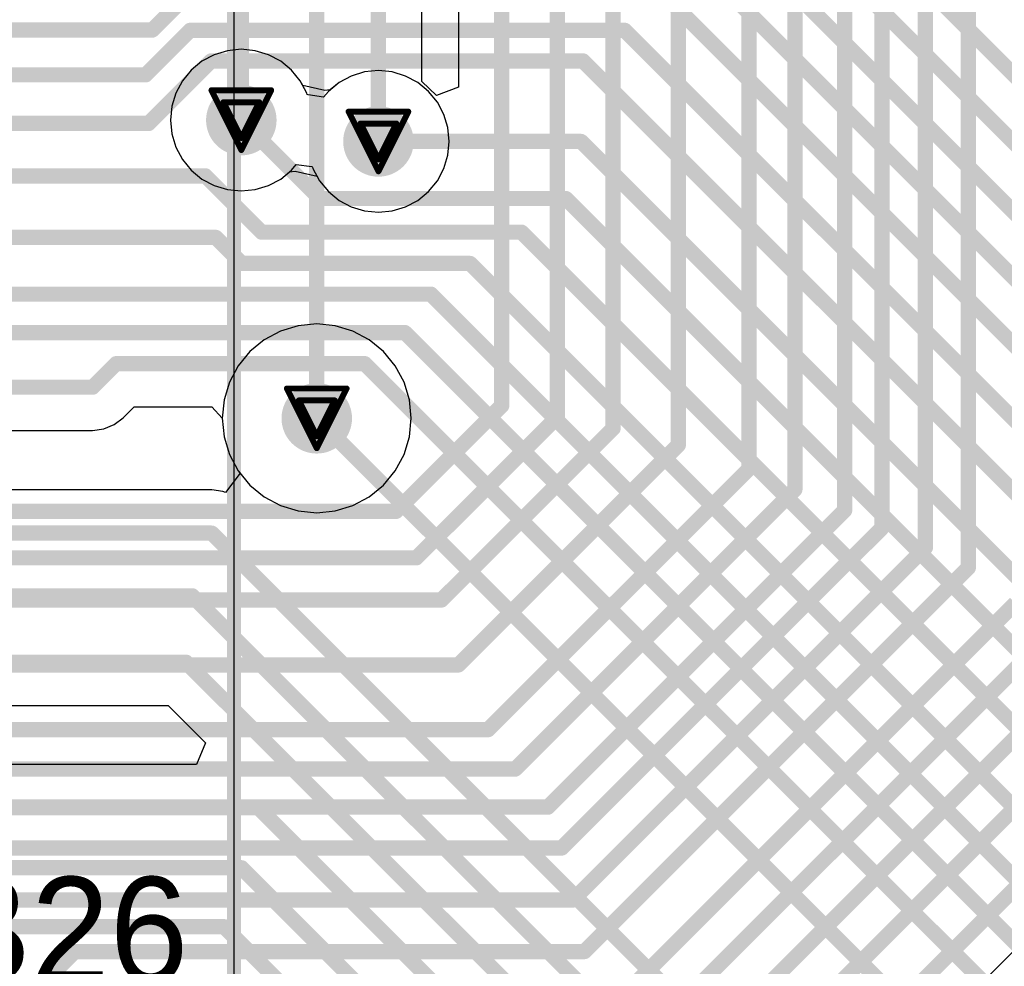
# Model space of a CAD drawing. Header units: millimetres. Extents: x 138 to 555, y 26 to 334.
# Tile 569 of 656: x 301 to 309.38, y 222.53 to 230.58. Entities that reach past the tile are written whole.
import ezdxf

# ---------------------------------------------------------------- set-up
doc = ezdxf.new("R2010")
doc.units = ezdxf.units.MM
for name, color, linetype in [('BottomLayer', 5, 'Continuous'), ('DrillDrawing', 1, 'Continuous'), ('Mechanical27', 56, 'Continuous'), ('MidLayer1', 16, 'Continuous'), ('MidLayer2', 76, 'Continuous'), ('MidLayer3', 90, 'Continuous'), ('MidLayer4', 156, 'Continuous'), ('MultiLayer', 9, 'Continuous'), ('TopLayer', 1, 'Continuous'), ('TopOverlay', 2, 'Continuous'), ('ViaHoleLayer', 16, 'Continuous')]:
    doc.layers.add(name, color=color, linetype=linetype)

# ---------------------------------------------------------------- blocks, each defined once
blk = doc.blocks.new('MOD_MB1263_943')
at = {"layer": 'Mechanical27', "const_width": 0.01}
blk.add_lwpolyline([(65, 78), (-55, 78)], dxfattribs=at)
at = {"layer": 'TopOverlay', "const_width": 0.12}
blk.add_lwpolyline([(65, 78), (-55, 78)], dxfattribs=at)

msp = doc.modelspace()

# ---------------------------------------------------------------- linework, layer by layer
at = {"layer": 'BottomLayer'}
for p, q in [((301.8777, 227.1956), (301.9696, 227.2875)), ((301.9696, 227.2875), (302.6329, 227.2875)), ((302.6329, 227.2875), (302.7207, 227.1907)), ((301.8014, 227.137), (301.8777, 227.1956)), ((302.7207, 227.1907), (302.7361, 227.0338)), ((300.8159, 227.0877), (301.6173, 227.0877)), ((301.6173, 227.0877), (301.7126, 227.1003)), ((301.7126, 227.1003), (301.8014, 227.137)), ((302.7361, 227.0338), (302.7819, 226.883)), ((302.7819, 226.883), (302.8562, 226.7441)), ((302.8562, 226.7441), (302.8718, 226.7251)), ((302.8718, 226.7251), (302.7489, 226.5595)), ((302.6306, 226.5815), (286.7509, 226.5815)), ((302.7259, 226.569), (302.6306, 226.5815)), ((302.7489, 226.5595), (302.7259, 226.569)), ((287.9346, 224.7462), (302.2597, 224.7462)), ((302.2597, 224.7462), (302.578, 224.4279)), ((302.578, 224.4279), (302.5015, 224.2431)), ((302.5015, 224.2431), (292.721, 224.2431))]:
    msp.add_line(p, q, dxfattribs=at)
at = {"layer": 'BottomLayer', "const_width": 0.13}
for points in [[(307.4112, 232.1607), (313.332, 226.2399)], [(307.166, 231.8278), (313.1297, 225.8641)], [(307.1116, 231.2908), (312.9359, 225.4666)], [(306.8166, 231.0273), (312.8255, 225.0185)], [(302.1246, 230.4958), (302.4001, 230.7714)], [(306.5025, 230.7714), (312.6882, 224.5856)], [(295.3796, 230.4958), (302.1246, 230.4958)], [(302.0687, 230.1147), (302.4472, 230.4932)], [(302.4472, 230.4932), (306.1457, 230.4932)], [(306.1457, 230.4932), (312.5311, 224.1079)], [(302.0934, 229.7007), (302.6255, 230.2328)], [(302.6255, 230.2328), (305.7904, 230.2328)], [(305.7904, 230.2328), (312.2905, 223.7327)], [(291.2913, 230.1147), (302.0687, 230.1147)], [(291.0996, 229.7007), (302.0934, 229.7007)], [(302.8826, 229.729), (303.5497, 229.0619)], [(304.0495, 229.5475), (305.7735, 229.5475)], [(305.7735, 229.5475), (312.0178, 223.3032)], [(291.1014, 229.2542), (302.5771, 229.2542)], [(302.5771, 229.2542), (303.0559, 228.7755)], [(303.5497, 229.0619), (305.6434, 229.0619)], [(305.6434, 229.0619), (311.8168, 222.8886)], [(303.0559, 228.7755), (305.2661, 228.7755)], [(305.2661, 228.7755), (311.5677, 222.4739)], [(299.4758, 228.7306), (302.6653, 228.7306)], [(302.6653, 228.7306), (302.8868, 228.5091)], [(302.8868, 228.5091), (304.8288, 228.5091)], [(304.8288, 228.5091), (306.6835, 226.6545)], [(293.4952, 228.2477), (304.4952, 228.2477)], [(304.4952, 228.2477), (311.1578, 221.585)], [(296.9486, 227.9209), (304.2736, 227.9209)], [(304.2736, 227.9209), (311.0287, 221.1658)], [(301.6173, 227.4559), (301.8171, 227.6557)], [(301.8171, 227.6557), (303.9328, 227.6557)], [(303.9328, 227.6557), (310.7913, 220.7972)], [(300.3418, 227.4559), (301.6173, 227.4559)], [(303.5246, 227.1907), (310.5237, 220.1916)], [(306.6835, 226.6545), (307.9697, 225.3682)], [(286.2771, 226.2134), (302.6306, 226.2134)], [(302.6306, 226.2134), (310.2098, 218.6342)], [(287.3959, 225.6796), (302.465, 225.6796)], [(302.465, 225.6796), (310.0921, 218.0524)], [(307.9697, 225.3682), (311.3083, 222.0296)], [(287.7821, 225.1143), (302.4122, 225.1143)], [(302.4122, 225.1143), (310.0771, 217.4494)], [(292.721, 223.8749), (303.0288, 223.8749)], [(303.0288, 223.8749), (310.039, 216.8647)], [(293.1694, 223.3648), (302.8841, 223.3648)], [(302.8841, 223.3648), (309.9944, 216.2545)], [(293.4774, 222.8627), (302.7368, 222.8627)], [(302.7368, 222.8627), (309.9694, 215.6302)]]:
    msp.add_lwpolyline(points, dxfattribs=at)
at = {"layer": 'BottomLayer'}
for points, const_width in [([(302.0921, 230.4958, 1), (302.1571, 230.4958, 1)], 0.065), ([(302.0921, 230.4958, 1), (302.1571, 230.4958, 1)], 0.065), ([(302.4147, 230.4932, 1), (302.4797, 230.4932, 1)], 0.065), ([(302.4147, 230.4932, 1), (302.4797, 230.4932, 1)], 0.065), ([(306.1132, 230.4932, 1), (306.1782, 230.4932, 1)], 0.065), ([(306.1132, 230.4932, 1), (306.1782, 230.4932, 1)], 0.065), ([(302.593, 230.2328, 1), (302.658, 230.2328, 1)], 0.065), ([(302.593, 230.2328, 1), (302.658, 230.2328, 1)], 0.065), ([(305.7579, 230.2328, 1), (305.8229, 230.2328, 1)], 0.065), ([(305.7579, 230.2328, 1), (305.8229, 230.2328, 1)], 0.065), ([(302.0362, 230.1147, 1), (302.1012, 230.1147, 1)], 0.065), ([(302.0362, 230.1147, 1), (302.1012, 230.1147, 1)], 0.065), ([(302.7326, 229.729, 1), (303.0326, 229.729, 1)], 0.3), ([(303.8995, 229.5475, 1), (304.1995, 229.5475, 1)], 0.3), ([(302.0609, 229.7007, 1), (302.1259, 229.7007, 1)], 0.065), ([(302.0609, 229.7007, 1), (302.1259, 229.7007, 1)], 0.065), ([(302.8501, 229.729, 1), (302.9151, 229.729, 1)], 0.065), ([(304.017, 229.5475, 1), (304.082, 229.5475, 1)], 0.065), ([(305.741, 229.5475, 1), (305.806, 229.5475, 1)], 0.065), ([(305.741, 229.5475, 1), (305.806, 229.5475, 1)], 0.065), ([(302.5446, 229.2542, 1), (302.6096, 229.2542, 1)], 0.065), ([(302.5446, 229.2542, 1), (302.6096, 229.2542, 1)], 0.065), ([(303.5172, 229.0619, 1), (303.5822, 229.0619, 1)], 0.065), ([(303.5172, 229.0619, 1), (303.5822, 229.0619, 1)], 0.065), ([(305.6109, 229.0619, 1), (305.6759, 229.0619, 1)], 0.065), ([(305.6109, 229.0619, 1), (305.6759, 229.0619, 1)], 0.065), ([(303.0234, 228.7755, 1), (303.0884, 228.7755, 1)], 0.065), ([(303.0234, 228.7755, 1), (303.0884, 228.7755, 1)], 0.065), ([(305.2336, 228.7755, 1), (305.2986, 228.7755, 1)], 0.065), ([(305.2336, 228.7755, 1), (305.2986, 228.7755, 1)], 0.065), ([(302.6328, 228.7306, 1), (302.6978, 228.7306, 1)], 0.065), ([(302.6328, 228.7306, 1), (302.6978, 228.7306, 1)], 0.065), ([(302.8543, 228.5091, 1), (302.9193, 228.5091, 1)], 0.065), ([(302.8543, 228.5091, 1), (302.9193, 228.5091, 1)], 0.065), ([(304.7963, 228.5091, 1), (304.8613, 228.5091, 1)], 0.065), ([(304.7963, 228.5091, 1), (304.8613, 228.5091, 1)], 0.065), ([(304.4627, 228.2477, 1), (304.5277, 228.2477, 1)], 0.065), ([(304.4627, 228.2477, 1), (304.5277, 228.2477, 1)], 0.065), ([(304.2411, 227.9209, 1), (304.3061, 227.9209, 1)], 0.065), ([(304.2411, 227.9209, 1), (304.3061, 227.9209, 1)], 0.065), ([(301.7846, 227.6557, 1), (301.8496, 227.6557, 1)], 0.065), ([(301.7846, 227.6557, 1), (301.8496, 227.6557, 1)], 0.065), ([(303.9003, 227.6557, 1), (303.9653, 227.6557, 1)], 0.065), ([(303.9003, 227.6557, 1), (303.9653, 227.6557, 1)], 0.065), ([(301.5849, 227.4559, 1), (301.6498, 227.4559, 1)], 0.065), ([(301.5849, 227.4559, 1), (301.6498, 227.4559, 1)], 0.065), ([(303.3746, 227.1907, 1), (303.6746, 227.1907, 1)], 0.3), ([(303.4921, 227.1907, 1), (303.5571, 227.1907, 1)], 0.065), ([(306.651, 226.6545, 1), (306.716, 226.6545, 1)], 0.065), ([(306.651, 226.6545, 1), (306.716, 226.6545, 1)], 0.065), ([(302.5981, 226.2134, 1), (302.6631, 226.2134, 1)], 0.065), ([(302.5981, 226.2134, 1), (302.6631, 226.2134, 1)], 0.065), ([(302.4325, 225.6796, 1), (302.4975, 225.6796, 1)], 0.065), ([(302.4325, 225.6796, 1), (302.4975, 225.6796, 1)], 0.065), ([(307.9372, 225.3682, 1), (308.0022, 225.3682, 1)], 0.065), ([(307.9372, 225.3682, 1), (308.0022, 225.3682, 1)], 0.065), ([(302.3797, 225.1143, 1), (302.4447, 225.1143, 1)], 0.065), ([(302.3797, 225.1143, 1), (302.4447, 225.1143, 1)], 0.065), ([(302.9963, 223.8749, 1), (303.0613, 223.8749, 1)], 0.065), ([(302.9963, 223.8749, 1), (303.0613, 223.8749, 1)], 0.065), ([(302.8516, 223.3648, 1), (302.9166, 223.3648, 1)], 0.065), ([(302.8516, 223.3648, 1), (302.9166, 223.3648, 1)], 0.065), ([(302.7044, 222.8627, 1), (302.7693, 222.8627, 1)], 0.065), ([(302.7044, 222.8627, 1), (302.7693, 222.8627, 1)], 0.065)]:
    msp.add_lwpolyline(points, format="xyb", close=True, dxfattribs=dict(at, const_width=const_width))
at = {"layer": 'DrillDrawing', "const_width": 0.0508}
for points in [[(302.6286, 229.983), (303.1366, 229.983)], [(302.6286, 229.983), (302.8826, 229.475)], [(302.8826, 229.475), (303.1366, 229.983)], [(302.7302, 229.8814), (303.035, 229.8814)], [(302.7302, 229.8814), (302.8826, 229.5766)], [(302.8826, 229.5766), (303.035, 229.8814)], [(303.7955, 229.8015), (304.3035, 229.8015)], [(303.7955, 229.8015), (304.0495, 229.2935)], [(304.0495, 229.2935), (304.3035, 229.8015)], [(303.8971, 229.6999), (304.2019, 229.6999)], [(303.8971, 229.6999), (304.0495, 229.3951)], [(304.0495, 229.3951), (304.2019, 229.6999)], [(303.2706, 227.4447), (303.7786, 227.4447)], [(303.2706, 227.4447), (303.5246, 226.9367)], [(303.5246, 226.9367), (303.7786, 227.4447)], [(303.3722, 227.3431), (303.677, 227.3431)], [(303.3722, 227.3431), (303.5246, 227.0383)], [(303.5246, 227.0383), (303.677, 227.3431)]]:
    msp.add_lwpolyline(points, dxfattribs=at)
at = {"layer": 'DrillDrawing', "const_width": 0.0254}
for points in [[(302.6159, 229.983, 1), (302.6413, 229.983, 1)], [(302.6159, 229.983, 1), (302.6413, 229.983, 1)], [(303.1239, 229.983, 1), (303.1493, 229.983, 1)], [(303.1239, 229.983, 1), (303.1493, 229.983, 1)], [(302.7175, 229.8814, 1), (302.7429, 229.8814, 1)], [(302.7175, 229.8814, 1), (302.7429, 229.8814, 1)], [(303.0223, 229.8814, 1), (303.0477, 229.8814, 1)], [(303.0223, 229.8814, 1), (303.0477, 229.8814, 1)], [(303.7828, 229.8015, 1), (303.8082, 229.8015, 1)], [(303.7828, 229.8015, 1), (303.8082, 229.8015, 1)], [(304.2908, 229.8015, 1), (304.3162, 229.8015, 1)], [(304.2908, 229.8015, 1), (304.3162, 229.8015, 1)], [(303.8844, 229.6999, 1), (303.9098, 229.6999, 1)], [(303.8844, 229.6999, 1), (303.9098, 229.6999, 1)], [(304.1892, 229.6999, 1), (304.2146, 229.6999, 1)], [(304.1892, 229.6999, 1), (304.2146, 229.6999, 1)], [(302.8699, 229.5766, 1), (302.8953, 229.5766, 1)], [(302.8699, 229.5766, 1), (302.8953, 229.5766, 1)], [(302.8699, 229.475, 1), (302.8953, 229.475, 1)], [(302.8699, 229.475, 1), (302.8953, 229.475, 1)], [(304.0368, 229.3951, 1), (304.0622, 229.3951, 1)], [(304.0368, 229.3951, 1), (304.0622, 229.3951, 1)], [(304.0368, 229.2935, 1), (304.0622, 229.2935, 1)], [(304.0368, 229.2935, 1), (304.0622, 229.2935, 1)], [(303.2579, 227.4447, 1), (303.2833, 227.4447, 1)], [(303.2579, 227.4447, 1), (303.2833, 227.4447, 1)], [(303.7659, 227.4447, 1), (303.7913, 227.4447, 1)], [(303.7659, 227.4447, 1), (303.7913, 227.4447, 1)], [(303.3595, 227.3431, 1), (303.3849, 227.3431, 1)], [(303.3595, 227.3431, 1), (303.3849, 227.3431, 1)], [(303.6643, 227.3431, 1), (303.6897, 227.3431, 1)], [(303.6643, 227.3431, 1), (303.6897, 227.3431, 1)], [(303.5119, 227.0383, 1), (303.5373, 227.0383, 1)], [(303.5119, 227.0383, 1), (303.5373, 227.0383, 1)], [(303.5119, 226.9367, 1), (303.5373, 226.9367, 1)], [(303.5119, 226.9367, 1), (303.5373, 226.9367, 1)]]:
    msp.add_lwpolyline(points, format="xyb", close=True, dxfattribs=at)
at = {"layer": 'MidLayer1'}
for p, q in [((302.6519, 230.286), (302.5477, 230.2303)), ((302.765, 230.3203), (302.6519, 230.286)), ((302.8826, 230.3319), (302.765, 230.3203)), ((303.0002, 230.3203), (302.8826, 230.3319)), ((303.1133, 230.286), (303.0002, 230.3203)), ((303.2176, 230.2303), (303.1133, 230.286)), ((302.5477, 230.2303), (302.4563, 230.1553)), ((303.3089, 230.1553), (303.2176, 230.2303)), ((302.4563, 230.1553), (302.3813, 230.064)), ((303.3839, 230.064), (303.3089, 230.1553)), ((303.8188, 230.1045), (303.7146, 230.0488)), ((303.9319, 230.1388), (303.8188, 230.1045)), ((304.0495, 230.1504), (303.9319, 230.1388)), ((304.1672, 230.1388), (304.0495, 230.1504)), ((304.2803, 230.1045), (304.1672, 230.1388)), ((304.3845, 230.0488), (304.2803, 230.1045)), ((302.3813, 230.064), (302.3256, 229.9598)), ((303.4396, 229.9598), (303.3839, 230.064)), ((303.7146, 230.0488), (303.6232, 229.9738)), ((304.4758, 229.9738), (304.3845, 230.0488)), ((302.3256, 229.9598), (302.2913, 229.8467)), ((303.4432, 229.948), (303.4396, 229.9598)), ((303.4508, 229.9433), (303.4432, 229.948)), ((303.583, 229.9248), (303.4508, 229.9433)), ((303.6232, 229.9738), (303.583, 229.9248)), ((304.5508, 229.8825), (304.4758, 229.9738)), ((302.2913, 229.8467), (302.2797, 229.729)), ((304.6065, 229.7782), (304.5508, 229.8825)), ((304.6408, 229.6651), (304.6065, 229.7782)), ((302.2797, 229.729), (302.2913, 229.6114)), ((302.2913, 229.6114), (302.3256, 229.4983)), ((304.6524, 229.5475), (304.6408, 229.6651)), ((304.6408, 229.4299), (304.6524, 229.5475)), ((302.3256, 229.4983), (302.3813, 229.3941)), ((304.6065, 229.3168), (304.6408, 229.4299)), ((302.3813, 229.3941), (302.4563, 229.3027)), ((303.3089, 229.3027), (303.3492, 229.3518)), ((303.3492, 229.3518), (303.4814, 229.3332)), ((303.4814, 229.3332), (303.489, 229.3285)), ((302.4563, 229.3027), (302.5477, 229.2277)), ((303.2176, 229.2277), (303.3089, 229.3027)), ((303.489, 229.3285), (303.4925, 229.3168)), ((303.4925, 229.3168), (303.5482, 229.2126)), ((304.5508, 229.2126), (304.6065, 229.3168)), ((302.5477, 229.2277), (302.6519, 229.172)), ((302.6519, 229.172), (302.765, 229.1377)), ((303.0002, 229.1377), (303.1133, 229.172)), ((303.1133, 229.172), (303.2176, 229.2277)), ((303.5482, 229.2126), (303.6232, 229.1212)), ((304.4758, 229.1212), (304.5508, 229.2126)), ((302.765, 229.1377), (302.8826, 229.1261)), ((302.8826, 229.1261), (303.0002, 229.1377)), ((303.6232, 229.1212), (303.7146, 229.0462)), ((304.3845, 229.0462), (304.4758, 229.1212)), ((303.7146, 229.0462), (303.8188, 228.9905)), ((304.2803, 228.9905), (304.3845, 229.0462)), ((303.8188, 228.9905), (303.9319, 228.9562)), ((303.9319, 228.9562), (304.0495, 228.9446)), ((304.0495, 228.9446), (304.1672, 228.9562)), ((304.1672, 228.9562), (304.2803, 228.9905)), ((303.5246, 227.9945), (303.3677, 227.9791)), ((303.6814, 227.9791), (303.5246, 227.9945)), ((303.2169, 227.9333), (303.078, 227.8591)), ((303.3677, 227.9791), (303.2169, 227.9333)), ((303.8322, 227.9333), (303.6814, 227.9791)), ((303.9712, 227.8591), (303.8322, 227.9333)), ((303.078, 227.8591), (302.9562, 227.7591)), ((304.093, 227.7591), (303.9712, 227.8591)), ((302.9562, 227.7591), (302.8562, 227.6373)), ((304.193, 227.6373), (304.093, 227.7591)), ((302.8562, 227.6373), (302.7819, 227.4983)), ((304.2673, 227.4983), (304.193, 227.6373)), ((302.7819, 227.4983), (302.7361, 227.3475)), ((304.313, 227.3475), (304.2673, 227.4983)), ((302.7361, 227.3475), (302.7207, 227.1907)), ((304.3284, 227.1907), (304.313, 227.3475)), ((302.7207, 227.1907), (302.7361, 227.0338)), ((304.313, 227.0338), (304.3284, 227.1907)), ((302.7361, 227.0338), (302.7819, 226.883)), ((304.2673, 226.883), (304.313, 227.0338)), ((302.7819, 226.883), (302.8562, 226.7441)), ((304.193, 226.7441), (304.2673, 226.883)), ((302.8562, 226.7441), (302.9562, 226.6222)), ((304.093, 226.6222), (304.193, 226.7441)), ((302.9562, 226.6222), (303.078, 226.5223)), ((303.9712, 226.5223), (304.093, 226.6222)), ((303.078, 226.5223), (303.2169, 226.448)), ((303.8322, 226.448), (303.9712, 226.5223)), ((303.2169, 226.448), (303.3677, 226.4022)), ((303.3677, 226.4022), (303.5246, 226.3868)), ((303.5246, 226.3868), (303.6814, 226.4022)), ((303.6814, 226.4022), (303.8322, 226.448))]:
    msp.add_line(p, q, dxfattribs=at)
at = {"layer": 'MidLayer1', "const_width": 0.3}
for points in [[(302.7326, 229.729, 1), (303.0326, 229.729, 1)], [(303.8995, 229.5475, 1), (304.1995, 229.5475, 1)], [(303.3746, 227.1907, 1), (303.6746, 227.1907, 1)]]:
    msp.add_lwpolyline(points, format="xyb", close=True, dxfattribs=at)
at = {"layer": 'MidLayer2'}
for p, q in [((302.6519, 230.286), (302.5477, 230.2303)), ((302.765, 230.3203), (302.6519, 230.286)), ((302.8826, 230.3319), (302.765, 230.3203)), ((303.0002, 230.3203), (302.8826, 230.3319)), ((303.1133, 230.286), (303.0002, 230.3203)), ((303.2176, 230.2303), (303.1133, 230.286)), ((302.5477, 230.2303), (302.4563, 230.1553)), ((303.3089, 230.1553), (303.2176, 230.2303)), ((302.4563, 230.1553), (302.3813, 230.064)), ((303.3839, 230.064), (303.3089, 230.1553)), ((303.8188, 230.1045), (303.7146, 230.0488)), ((303.9319, 230.1388), (303.8188, 230.1045)), ((304.0495, 230.1504), (303.9319, 230.1388)), ((304.1672, 230.1388), (304.0495, 230.1504)), ((304.2803, 230.1045), (304.1672, 230.1388)), ((304.3845, 230.0488), (304.2803, 230.1045)), ((302.3813, 230.064), (302.3256, 229.9598)), ((303.4054, 230.0237), (303.3839, 230.064)), ((303.5919, 229.981), (303.4054, 230.0237)), ((303.7146, 230.0488), (303.6401, 229.9877)), ((304.4758, 229.9738), (304.3845, 230.0488)), ((302.3256, 229.9598), (302.2913, 229.8467)), ((303.6401, 229.9877), (303.5919, 229.981)), ((304.5508, 229.8825), (304.4758, 229.9738)), ((302.2913, 229.8467), (302.2797, 229.729)), ((304.6065, 229.7782), (304.5508, 229.8825)), ((304.6408, 229.6651), (304.6065, 229.7782)), ((302.2797, 229.729), (302.2913, 229.6114)), ((302.2913, 229.6114), (302.3256, 229.4983)), ((304.6524, 229.5475), (304.6408, 229.6651)), ((304.6408, 229.4299), (304.6524, 229.5475)), ((302.3256, 229.4983), (302.3813, 229.3941)), ((304.6065, 229.3168), (304.6408, 229.4299)), ((302.3813, 229.3941), (302.4563, 229.3027)), ((302.4563, 229.3027), (302.5477, 229.2277)), ((303.2176, 229.2277), (303.292, 229.2888)), ((303.292, 229.2888), (303.3402, 229.2955)), ((303.3402, 229.2955), (303.5267, 229.2528)), ((303.5267, 229.2528), (303.5482, 229.2126)), ((304.5508, 229.2126), (304.6065, 229.3168)), ((302.5477, 229.2277), (302.6519, 229.172)), ((302.6519, 229.172), (302.765, 229.1377)), ((303.0002, 229.1377), (303.1133, 229.172)), ((303.1133, 229.172), (303.2176, 229.2277)), ((303.5482, 229.2126), (303.6232, 229.1212)), ((304.4758, 229.1212), (304.5508, 229.2126)), ((302.765, 229.1377), (302.8826, 229.1261)), ((302.8826, 229.1261), (303.0002, 229.1377)), ((303.6232, 229.1212), (303.7146, 229.0462)), ((304.3845, 229.0462), (304.4758, 229.1212)), ((303.7146, 229.0462), (303.8188, 228.9905)), ((304.2803, 228.9905), (304.3845, 229.0462)), ((303.8188, 228.9905), (303.9319, 228.9562)), ((303.9319, 228.9562), (304.0495, 228.9446)), ((304.0495, 228.9446), (304.1672, 228.9562)), ((304.1672, 228.9562), (304.2803, 228.9905)), ((303.5246, 227.9945), (303.3677, 227.9791)), ((303.6814, 227.9791), (303.5246, 227.9945)), ((303.2169, 227.9333), (303.078, 227.8591)), ((303.3677, 227.9791), (303.2169, 227.9333)), ((303.8322, 227.9333), (303.6814, 227.9791)), ((303.9712, 227.8591), (303.8322, 227.9333)), ((303.078, 227.8591), (302.9562, 227.7591)), ((304.093, 227.7591), (303.9712, 227.8591)), ((302.9562, 227.7591), (302.8562, 227.6373)), ((304.193, 227.6373), (304.093, 227.7591)), ((302.8562, 227.6373), (302.7819, 227.4983)), ((304.2673, 227.4983), (304.193, 227.6373)), ((302.7819, 227.4983), (302.7361, 227.3475)), ((304.313, 227.3475), (304.2673, 227.4983)), ((302.7361, 227.3475), (302.7207, 227.1907)), ((304.3284, 227.1907), (304.313, 227.3475)), ((302.7207, 227.1907), (302.7361, 227.0338)), ((304.313, 227.0338), (304.3284, 227.1907)), ((302.7361, 227.0338), (302.7819, 226.883)), ((304.2673, 226.883), (304.313, 227.0338)), ((302.7819, 226.883), (302.8562, 226.7441)), ((304.193, 226.7441), (304.2673, 226.883)), ((302.8562, 226.7441), (302.9562, 226.6222)), ((304.093, 226.6222), (304.193, 226.7441)), ((302.9562, 226.6222), (303.078, 226.5223)), ((303.9712, 226.5223), (304.093, 226.6222)), ((303.078, 226.5223), (303.2169, 226.448)), ((303.8322, 226.448), (303.9712, 226.5223)), ((303.2169, 226.448), (303.3677, 226.4022)), ((303.3677, 226.4022), (303.5246, 226.3868)), ((303.5246, 226.3868), (303.6814, 226.4022)), ((303.6814, 226.4022), (303.8322, 226.448))]:
    msp.add_line(p, q, dxfattribs=at)
at = {"layer": 'MidLayer2', "const_width": 0.3}
for points in [[(302.7326, 229.729, 1), (303.0326, 229.729, 1)], [(303.8995, 229.5475, 1), (304.1995, 229.5475, 1)], [(303.3746, 227.1907, 1), (303.6746, 227.1907, 1)]]:
    msp.add_lwpolyline(points, format="xyb", close=True, dxfattribs=at)
at = {"layer": 'MidLayer3'}
for p, q in [((302.6519, 230.286), (302.5477, 230.2303)), ((302.765, 230.3203), (302.6519, 230.286)), ((302.8826, 230.3319), (302.765, 230.3203)), ((303.0002, 230.3203), (302.8826, 230.3319)), ((303.1133, 230.286), (303.0002, 230.3203)), ((303.2176, 230.2303), (303.1133, 230.286)), ((302.5477, 230.2303), (302.4563, 230.1553)), ((303.3089, 230.1553), (303.2176, 230.2303)), ((302.4563, 230.1553), (302.3813, 230.064)), ((303.3839, 230.064), (303.3089, 230.1553)), ((303.8188, 230.1045), (303.7146, 230.0488)), ((303.9319, 230.1388), (303.8188, 230.1045)), ((304.0495, 230.1504), (303.9319, 230.1388)), ((304.1672, 230.1388), (304.0495, 230.1504)), ((304.2803, 230.1045), (304.1672, 230.1388)), ((304.3845, 230.0488), (304.2803, 230.1045)), ((302.3813, 230.064), (302.3256, 229.9598)), ((303.4396, 229.9598), (303.3839, 230.064)), ((303.7146, 230.0488), (303.6232, 229.9738)), ((304.4758, 229.9738), (304.3845, 230.0488)), ((302.3256, 229.9598), (302.2913, 229.8467)), ((303.4432, 229.948), (303.4396, 229.9598)), ((303.4508, 229.9433), (303.4432, 229.948)), ((303.583, 229.9248), (303.4508, 229.9433)), ((303.6232, 229.9738), (303.583, 229.9248)), ((304.5508, 229.8825), (304.4758, 229.9738)), ((302.2913, 229.8467), (302.2797, 229.729)), ((304.6065, 229.7782), (304.5508, 229.8825)), ((304.6408, 229.6651), (304.6065, 229.7782)), ((302.2797, 229.729), (302.2913, 229.6114)), ((302.2913, 229.6114), (302.3256, 229.4983)), ((304.6524, 229.5475), (304.6408, 229.6651)), ((304.6408, 229.4299), (304.6524, 229.5475)), ((302.3256, 229.4983), (302.3813, 229.3941)), ((304.6065, 229.3168), (304.6408, 229.4299)), ((302.3813, 229.3941), (302.4563, 229.3027)), ((303.3089, 229.3027), (303.3492, 229.3518)), ((303.3492, 229.3518), (303.4814, 229.3332)), ((303.4814, 229.3332), (303.489, 229.3285)), ((302.4563, 229.3027), (302.5477, 229.2277)), ((303.2176, 229.2277), (303.3089, 229.3027)), ((303.489, 229.3285), (303.4925, 229.3168)), ((303.4925, 229.3168), (303.5482, 229.2126)), ((304.5508, 229.2126), (304.6065, 229.3168)), ((302.5477, 229.2277), (302.6519, 229.172)), ((302.6519, 229.172), (302.765, 229.1377)), ((303.0002, 229.1377), (303.1133, 229.172)), ((303.1133, 229.172), (303.2176, 229.2277)), ((303.5482, 229.2126), (303.6232, 229.1212)), ((304.4758, 229.1212), (304.5508, 229.2126)), ((302.765, 229.1377), (302.8826, 229.1261)), ((302.8826, 229.1261), (303.0002, 229.1377)), ((303.6232, 229.1212), (303.7146, 229.0462)), ((304.3845, 229.0462), (304.4758, 229.1212)), ((303.7146, 229.0462), (303.8188, 228.9905)), ((304.2803, 228.9905), (304.3845, 229.0462)), ((303.8188, 228.9905), (303.9319, 228.9562)), ((303.9319, 228.9562), (304.0495, 228.9446)), ((304.0495, 228.9446), (304.1672, 228.9562)), ((304.1672, 228.9562), (304.2803, 228.9905)), ((303.5246, 227.9945), (303.3677, 227.9791)), ((303.6814, 227.9791), (303.5246, 227.9945)), ((303.2169, 227.9333), (303.078, 227.8591)), ((303.3677, 227.9791), (303.2169, 227.9333)), ((303.8322, 227.9333), (303.6814, 227.9791)), ((303.9712, 227.8591), (303.8322, 227.9333)), ((303.078, 227.8591), (302.9562, 227.7591)), ((304.093, 227.7591), (303.9712, 227.8591)), ((302.9562, 227.7591), (302.8562, 227.6373)), ((304.193, 227.6373), (304.093, 227.7591)), ((302.8562, 227.6373), (302.7819, 227.4983)), ((304.2673, 227.4983), (304.193, 227.6373)), ((302.7819, 227.4983), (302.7361, 227.3475)), ((304.313, 227.3475), (304.2673, 227.4983)), ((302.7361, 227.3475), (302.7207, 227.1907)), ((304.3284, 227.1907), (304.313, 227.3475)), ((302.7207, 227.1907), (302.7361, 227.0338)), ((304.313, 227.0338), (304.3284, 227.1907)), ((302.7361, 227.0338), (302.7819, 226.883)), ((304.2673, 226.883), (304.313, 227.0338)), ((302.7819, 226.883), (302.8562, 226.7441)), ((304.193, 226.7441), (304.2673, 226.883)), ((302.8562, 226.7441), (302.9562, 226.6222)), ((304.093, 226.6222), (304.193, 226.7441)), ((302.9562, 226.6222), (303.078, 226.5223)), ((303.9712, 226.5223), (304.093, 226.6222)), ((303.078, 226.5223), (303.2169, 226.448)), ((303.8322, 226.448), (303.9712, 226.5223)), ((303.2169, 226.448), (303.3677, 226.4022)), ((303.3677, 226.4022), (303.5246, 226.3868)), ((303.5246, 226.3868), (303.6814, 226.4022)), ((303.6814, 226.4022), (303.8322, 226.448))]:
    msp.add_line(p, q, dxfattribs=at)
at = {"layer": 'MidLayer3', "const_width": 0.3}
for points in [[(302.7326, 229.729, 1), (303.0326, 229.729, 1)], [(303.8995, 229.5475, 1), (304.1995, 229.5475, 1)], [(303.3746, 227.1907, 1), (303.6746, 227.1907, 1)]]:
    msp.add_lwpolyline(points, format="xyb", close=True, dxfattribs=at)
at = {"layer": 'MidLayer4'}
for p, q in [((302.6519, 230.286), (302.5477, 230.2303)), ((302.765, 230.3203), (302.6519, 230.286)), ((302.8826, 230.3319), (302.765, 230.3203)), ((303.0002, 230.3203), (302.8826, 230.3319)), ((303.1133, 230.286), (303.0002, 230.3203)), ((303.2176, 230.2303), (303.1133, 230.286)), ((302.5477, 230.2303), (302.4563, 230.1553)), ((303.3089, 230.1553), (303.2176, 230.2303)), ((302.4563, 230.1553), (302.3813, 230.064)), ((303.3839, 230.064), (303.3089, 230.1553)), ((303.8188, 230.1045), (303.7146, 230.0488)), ((303.9319, 230.1388), (303.8188, 230.1045)), ((304.0495, 230.1504), (303.9319, 230.1388)), ((304.1672, 230.1388), (304.0495, 230.1504)), ((304.2803, 230.1045), (304.1672, 230.1388)), ((304.3845, 230.0488), (304.2803, 230.1045)), ((302.3813, 230.064), (302.3256, 229.9598)), ((303.4396, 229.9598), (303.3839, 230.064)), ((303.7146, 230.0488), (303.6232, 229.9738)), ((304.4758, 229.9738), (304.3845, 230.0488)), ((302.3256, 229.9598), (302.2913, 229.8467)), ((303.4432, 229.948), (303.4396, 229.9598)), ((303.4508, 229.9433), (303.4432, 229.948)), ((303.583, 229.9248), (303.4508, 229.9433)), ((303.6232, 229.9738), (303.583, 229.9248)), ((304.5508, 229.8825), (304.4758, 229.9738)), ((302.2913, 229.8467), (302.2797, 229.729)), ((304.6065, 229.7782), (304.5508, 229.8825)), ((304.6408, 229.6651), (304.6065, 229.7782)), ((302.2797, 229.729), (302.2913, 229.6114)), ((302.2913, 229.6114), (302.3256, 229.4983)), ((304.6524, 229.5475), (304.6408, 229.6651)), ((304.6408, 229.4299), (304.6524, 229.5475)), ((302.3256, 229.4983), (302.3813, 229.3941)), ((304.6065, 229.3168), (304.6408, 229.4299)), ((302.3813, 229.3941), (302.4563, 229.3027)), ((303.3089, 229.3027), (303.3492, 229.3518)), ((303.3492, 229.3518), (303.4814, 229.3332)), ((303.4814, 229.3332), (303.489, 229.3285)), ((302.4563, 229.3027), (302.5477, 229.2277)), ((303.2176, 229.2277), (303.3089, 229.3027)), ((303.489, 229.3285), (303.4925, 229.3168)), ((303.4925, 229.3168), (303.5482, 229.2126)), ((304.5508, 229.2126), (304.6065, 229.3168)), ((302.5477, 229.2277), (302.6519, 229.172)), ((302.6519, 229.172), (302.765, 229.1377)), ((303.0002, 229.1377), (303.1133, 229.172)), ((303.1133, 229.172), (303.2176, 229.2277)), ((303.5482, 229.2126), (303.6232, 229.1212)), ((304.4758, 229.1212), (304.5508, 229.2126)), ((302.765, 229.1377), (302.8826, 229.1261)), ((302.8826, 229.1261), (303.0002, 229.1377)), ((303.6232, 229.1212), (303.7146, 229.0462)), ((304.3845, 229.0462), (304.4758, 229.1212)), ((303.7146, 229.0462), (303.8188, 228.9905)), ((304.2803, 228.9905), (304.3845, 229.0462)), ((303.8188, 228.9905), (303.9319, 228.9562)), ((303.9319, 228.9562), (304.0495, 228.9446)), ((304.0495, 228.9446), (304.1672, 228.9562)), ((304.1672, 228.9562), (304.2803, 228.9905)), ((303.5246, 227.9945), (303.3677, 227.9791)), ((303.6814, 227.9791), (303.5246, 227.9945)), ((303.2169, 227.9333), (303.078, 227.8591)), ((303.3677, 227.9791), (303.2169, 227.9333)), ((303.8322, 227.9333), (303.6814, 227.9791)), ((303.9712, 227.8591), (303.8322, 227.9333)), ((303.078, 227.8591), (302.9562, 227.7591)), ((304.093, 227.7591), (303.9712, 227.8591)), ((302.9562, 227.7591), (302.8562, 227.6373)), ((304.193, 227.6373), (304.093, 227.7591)), ((302.8562, 227.6373), (302.7819, 227.4983)), ((304.2673, 227.4983), (304.193, 227.6373)), ((302.7819, 227.4983), (302.7361, 227.3475)), ((304.313, 227.3475), (304.2673, 227.4983)), ((302.7361, 227.3475), (302.7207, 227.1907)), ((304.3284, 227.1907), (304.313, 227.3475)), ((302.7207, 227.1907), (302.7361, 227.0338)), ((304.313, 227.0338), (304.3284, 227.1907)), ((302.7361, 227.0338), (302.7819, 226.883)), ((304.2673, 226.883), (304.313, 227.0338)), ((302.7819, 226.883), (302.8562, 226.7441)), ((304.193, 226.7441), (304.2673, 226.883)), ((302.8562, 226.7441), (302.9562, 226.6222)), ((304.093, 226.6222), (304.193, 226.7441)), ((302.9562, 226.6222), (303.078, 226.5223)), ((303.9712, 226.5223), (304.093, 226.6222)), ((303.078, 226.5223), (303.2169, 226.448)), ((303.8322, 226.448), (303.9712, 226.5223)), ((303.2169, 226.448), (303.3677, 226.4022)), ((303.3677, 226.4022), (303.5246, 226.3868)), ((303.5246, 226.3868), (303.6814, 226.4022)), ((303.6814, 226.4022), (303.8322, 226.448))]:
    msp.add_line(p, q, dxfattribs=at)
at = {"layer": 'MidLayer4', "const_width": 0.3}
for points in [[(302.7326, 229.729, 1), (303.0326, 229.729, 1)], [(303.8995, 229.5475, 1), (304.1995, 229.5475, 1)], [(303.3746, 227.1907, 1), (303.6746, 227.1907, 1)]]:
    msp.add_lwpolyline(points, format="xyb", close=True, dxfattribs=at)
at = {"layer": 'MultiLayer', "const_width": 0.3}
for points in [[(302.7326, 229.729, 1), (303.0326, 229.729, 1)], [(303.8995, 229.5475, 1), (304.1995, 229.5475, 1)], [(303.3746, 227.1907, 1), (303.6746, 227.1907, 1)]]:
    msp.add_lwpolyline(points, format="xyb", close=True, dxfattribs=at)
at = {"layer": 'TopLayer'}
for p, q in [((304.7302, 240.4213), (304.7302, 230.011)), ((304.4177, 230.0569), (304.4177, 232.4445)), ((304.5437, 229.9386), (304.4177, 230.0569)), ((304.7302, 230.011), (304.5437, 229.9386)), ((306.9743, 220.1778), (311.2421, 224.4456))]:
    msp.add_line(p, q, dxfattribs=at)
at = {"layer": 'TopLayer', "const_width": 0.13}
for points in [[(305.0983, 227.2979), (305.0983, 240.4213)], [(305.5721, 227.2031), (305.5721, 240.299)], [(306.6012, 226.9636), (306.6012, 240.0882)], [(306.0461, 227.1045), (306.0461, 240.0563)], [(307.2034, 226.7612), (307.2034, 240.0509)], [(307.5934, 226.5856), (307.5934, 239.708)], [(308.0166, 226.406), (308.0166, 239.5878)], [(308.3336, 226.2571), (308.3336, 239.3029)], [(308.7038, 226.0905), (308.7038, 239.0462)], [(309.0691, 225.9181), (309.0691, 238.7995)], [(304.0495, 229.5475), (304.0495, 232.4445)], [(303.5246, 227.1907), (303.5246, 232.1997)], [(302.8826, 229.729), (302.8826, 231.9519)], [(304.1992, 226.3988), (305.0983, 227.2979)], [(304.3721, 226.0031), (305.5721, 227.2031)], [(304.5859, 225.6443), (306.0461, 227.1045)], [(304.7292, 225.0916), (306.6012, 226.9636)], [(304.9827, 224.5405), (307.2034, 226.7612)], [(305.2126, 224.2048), (307.5934, 226.5856)], [(295.5827, 226.3988), (304.1992, 226.3988)], [(305.4915, 223.881), (308.0166, 226.406)], [(305.6099, 223.5334), (308.3336, 226.2571)], [(305.7035, 223.0902), (308.7038, 226.0905)], [(295.6956, 226.0031), (304.3721, 226.0031)], [(305.8025, 222.6516), (309.0691, 225.9181)], [(295.8853, 225.6443), (304.5859, 225.6443)], [(304.3727, 220.5192), (309.4704, 225.617)], [(304.55, 220.141), (309.8447, 225.4357)], [(304.7462, 219.7508), (310.2122, 225.2168)], [(294.5696, 225.0916), (304.7292, 225.0916)], [(304.9861, 219.3966), (310.616, 225.0265)], [(306.714, 220.4381), (310.9818, 224.7059)], [(296.5987, 224.5405), (304.9827, 224.5405)], [(296.6891, 224.2048), (305.2126, 224.2048)], [(296.7776, 223.881), (305.4915, 223.881)], [(296.8596, 223.5334), (305.6099, 223.5334)], [(299.6361, 223.0902), (305.7035, 223.0902)], [(301.1135, 222.2993), (301.4657, 222.6516)], [(301.4657, 222.6516), (305.8025, 222.6516)]]:
    msp.add_lwpolyline(points, dxfattribs=at)
at = {"layer": 'TopLayer'}
for points, const_width in [([(302.7326, 229.729, 1), (303.0326, 229.729, 1)], 0.3), ([(303.8995, 229.5475, 1), (304.1995, 229.5475, 1)], 0.3), ([(302.8501, 229.729, 1), (302.9151, 229.729, 1)], 0.065), ([(304.017, 229.5475, 1), (304.082, 229.5475, 1)], 0.065), ([(303.3746, 227.1907, 1), (303.6746, 227.1907, 1)], 0.3), ([(305.0658, 227.2979, 1), (305.1308, 227.2979, 1)], 0.065), ([(305.0658, 227.2979, 1), (305.1308, 227.2979, 1)], 0.065), ([(303.4921, 227.1907, 1), (303.5571, 227.1907, 1)], 0.065), ([(305.5396, 227.2031, 1), (305.6046, 227.2031, 1)], 0.065), ([(305.5396, 227.2031, 1), (305.6046, 227.2031, 1)], 0.065), ([(306.0136, 227.1045, 1), (306.0786, 227.1045, 1)], 0.065), ([(306.0136, 227.1045, 1), (306.0786, 227.1045, 1)], 0.065), ([(306.5687, 226.9636, 1), (306.6337, 226.9636, 1)], 0.065), ([(306.5687, 226.9636, 1), (306.6337, 226.9636, 1)], 0.065), ([(307.1709, 226.7612, 1), (307.2359, 226.7612, 1)], 0.065), ([(307.1709, 226.7612, 1), (307.2359, 226.7612, 1)], 0.065), ([(307.5609, 226.5856, 1), (307.6259, 226.5856, 1)], 0.065), ([(307.5609, 226.5856, 1), (307.6259, 226.5856, 1)], 0.065), ([(304.1667, 226.3988, 1), (304.2317, 226.3988, 1)], 0.065), ([(304.1667, 226.3988, 1), (304.2317, 226.3988, 1)], 0.065), ([(307.9841, 226.406, 1), (308.0491, 226.406, 1)], 0.065), ([(307.9841, 226.406, 1), (308.0491, 226.406, 1)], 0.065), ([(308.3011, 226.2571, 1), (308.3661, 226.2571, 1)], 0.065), ([(308.3011, 226.2571, 1), (308.3661, 226.2571, 1)], 0.065), ([(308.6713, 226.0905, 1), (308.7363, 226.0905, 1)], 0.065), ([(308.6713, 226.0905, 1), (308.7363, 226.0905, 1)], 0.065), ([(304.3396, 226.0031, 1), (304.4046, 226.0031, 1)], 0.065), ([(304.3396, 226.0031, 1), (304.4046, 226.0031, 1)], 0.065), ([(309.0366, 225.9181, 1), (309.1016, 225.9181, 1)], 0.065), ([(309.0366, 225.9181, 1), (309.1016, 225.9181, 1)], 0.065), ([(304.5534, 225.6443, 1), (304.6184, 225.6443, 1)], 0.065), ([(304.5534, 225.6443, 1), (304.6184, 225.6443, 1)], 0.065), ([(304.6967, 225.0916, 1), (304.7617, 225.0916, 1)], 0.065), ([(304.6967, 225.0916, 1), (304.7617, 225.0916, 1)], 0.065), ([(304.9502, 224.5405, 1), (305.0152, 224.5405, 1)], 0.065), ([(304.9502, 224.5405, 1), (305.0152, 224.5405, 1)], 0.065), ([(305.1801, 224.2048, 1), (305.2451, 224.2048, 1)], 0.065), ([(305.1801, 224.2048, 1), (305.2451, 224.2048, 1)], 0.065), ([(305.459, 223.881, 1), (305.524, 223.881, 1)], 0.065), ([(305.459, 223.881, 1), (305.524, 223.881, 1)], 0.065), ([(305.5774, 223.5334, 1), (305.6424, 223.5334, 1)], 0.065), ([(305.5774, 223.5334, 1), (305.6424, 223.5334, 1)], 0.065), ([(305.671, 223.0902, 1), (305.736, 223.0902, 1)], 0.065), ([(305.671, 223.0902, 1), (305.736, 223.0902, 1)], 0.065), ([(301.4332, 222.6516, 1), (301.4982, 222.6516, 1)], 0.065), ([(301.4332, 222.6516, 1), (301.4982, 222.6516, 1)], 0.065), ([(305.77, 222.6516, 1), (305.835, 222.6516, 1)], 0.065), ([(305.77, 222.6516, 1), (305.835, 222.6516, 1)], 0.065)]:
    msp.add_lwpolyline(points, format="xyb", close=True, dxfattribs=dict(at, const_width=const_width))
at = {"layer": 'ViaHoleLayer', "const_width": 0.15}
for points in [[(302.8076, 229.729, 1), (302.9576, 229.729, 1)], [(303.9745, 229.5475, 1), (304.1245, 229.5475, 1)], [(303.4496, 227.1907, 1), (303.5996, 227.1907, 1)]]:
    msp.add_lwpolyline(points, format="xyb", close=True, dxfattribs=at)

# ---------------------------------------------------------------- block references
at = {"rotation": 270}
msp.add_blockref('MOD_MB1263_943', (224.8205, 225.5074), dxfattribs=at)

# ---------------------------------------------------------------- texts
at = {"layer": 'TopOverlay'}
msp.add_text('SB26', height=0.9, dxfattribs=at).set_placement((299.4877, 222.3869))

doc.saveas('drawing.dxf')
